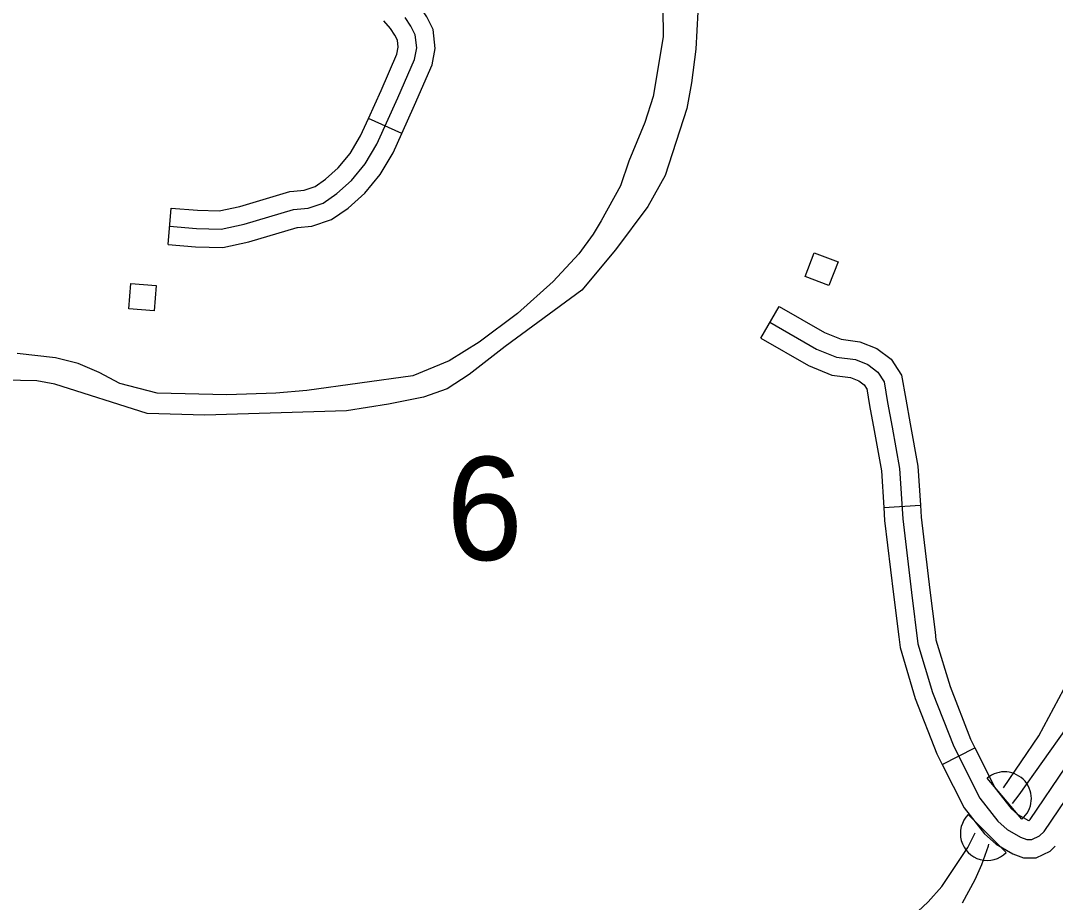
# Model space of a CAD drawing. Extents: x 1370130 to 1380143, y 377636 to 380256.
# Drawn here: x 1377129.5 to 1377248.1, y 379033.5 to 379134.6 of the extents above; entities that cross this region are included whole.
import ezdxf

# ---------------------------------------------------------------- set-up
doc = ezdxf.new("R2010")
doc.units = 0
for name, color, linetype in [('Level 35', 7, 'Continuous'), ('Level 38', 7, 'Continuous'), ('Level 45', 7, 'Continuous'), ('Level 5', 7, 'Continuous'), ('Level 56', 7, 'Continuous')]:
    doc.layers.add(name, color=color, linetype=linetype)

msp = doc.modelspace()

# ---------------------------------------------------------------- linework, layer by layer
at = {"layer": 'Level 35'}
for points in [[(1377202.64, 379149.88), (1377203.27, 379148.12), (1377205.69, 379146.24), (1377206.68, 379143.37), (1377207.12, 379140.83), (1377207.24, 379137.74), (1377206.89, 379131.31), (1377206.41, 379127.42), (1377205.88, 379124.5), (1377203.4, 379116.81), (1377201.39, 379113.26), (1377197.7, 379108.3), (1377193.83, 379103.67), (1377185.06, 379097.23), (1377180.91, 379094), (1377178.41, 379092.38), (1377175.68, 379091.42), (1377171.65, 379090.61), (1377166.86, 379089.83), (1377150.6, 379089.35), (1377144, 379089.52), (1377133.42, 379092.89), (1377131.34, 379093.3), (1377127.6, 379093.36)], [(1377203.12, 379136.05), (1377203.16, 379132.72), (1377202, 379125.87), (1377201.05, 379122.88), (1377199.21, 379118.46), (1377198.25, 379115.64), (1377196.06, 379111.61), (1377195.13, 379110.1), (1377193.47, 379107.82), (1377190.55, 379104.67), (1377186.44, 379100.99), (1377182.07, 379097.73), (1377178.63, 379095.58), (1377174.45, 379093.84), (1377162.29, 379092.18), (1377158.76, 379091.85), (1377153.14, 379091.68), (1377145.16, 379091.88), (1377140.87, 379092.99), (1377138.48, 379094.23), (1377136.07, 379095.25), (1377133.5, 379095.9), (1377129.11, 379096.42)], [(1377242.17, 379046.65), (1377246.23, 379052.61), (1377250.23, 379060.1)], [(1377243.21, 379044.85), (1377243.98, 379045.82), (1377249.38, 379053.46)], [(1377235.09, 379035.31), (1377238.09, 379039.81), (1377238.93, 379041.48)], [(1377237.49, 379033.45), (1377238.92, 379036.12), (1377239.7, 379037.85), (1377240.44, 379040), (1377240.51, 379040.16)], [(1377230.02, 379030.27), (1377233.52, 379033.57), (1377235.09, 379035.31)]]:
    msp.add_lwpolyline(points, dxfattribs=at)
at = {"layer": 'Level 38'}
for p, q in [((1377244.28, 379043.04), (1377240.3, 379047.74)), ((1377238.13, 379043.57), (1377242.49, 379039.21))]:
    msp.add_line(p, q, dxfattribs=at)
for centre, start, end in [((1377242.29, 379045.39), 310.2451, 130.2451), ((1377240.31, 379041.39), 134.9929, 314.9929)]:
    msp.add_arc(centre, 3.08, start, end, dxfattribs=at)
at = {"layer": 'Level 45'}
for p, q in [((1377173.19, 379121.62), (1377169.37, 379123.36)), ((1377146.4, 379108.9), (1377146.74, 379113.09)), ((1377214.34, 379098.17), (1377216.44, 379101.81)), ((1377228.44, 379078.75), (1377232.64, 379079.02)), ((1377235.15, 379049.31), (1377238.9, 379051.21))]:
    msp.add_line(p, q, dxfattribs=at)
for points in [[(1377173.19, 379121.62), (1377174.66, 379124.86), (1377176.67, 379129.49), (1377177.02, 379131.36), (1377176.78, 379133.54), (1377176.05, 379134.99), (1377175.25, 379136.2), (1377174.35, 379137.26)], [(1377146.57, 379111), (1377149.65, 379110.75), (1377152.47, 379110.66), (1377155.13, 379111.25), (1377160.78, 379112.91), (1377162.44, 379113.07), (1377164.18, 379113.66), (1377165.76, 379114.74), (1377167.42, 379116.23), (1377169, 379118.14), (1377170.33, 379120.39), (1377172.74, 379125.71), (1377174.65, 379130.11), (1377174.9, 379131.44), (1377174.73, 379132.94), (1377174.23, 379133.94), (1377173.57, 379134.93)], [(1377169.37, 379123.36), (1377170.82, 379126.56), (1377172.63, 379130.73), (1377172.78, 379131.52), (1377172.69, 379132.33), (1377172.41, 379132.88), (1377171.89, 379133.67), (1377171.14, 379134.56)], [(1377160.83, 379115.02), (1377162, 379115.14), (1377163.24, 379115.55), (1377164.46, 379116.39), (1377165.9, 379117.69), (1377167.28, 379119.35), (1377168.46, 379121.36), (1377169.37, 379123.36)], [(1377161.25, 379110.84), (1377162.88, 379111.01), (1377165.13, 379111.76), (1377167.06, 379113.08), (1377168.94, 379114.78), (1377170.72, 379116.93), (1377172.19, 379119.42), (1377173.19, 379121.62)], [(1377146.74, 379113.09), (1377149.76, 379112.84), (1377152.27, 379112.77), (1377154.61, 379113.28), (1377160.37, 379114.98), (1377160.83, 379115.02)], [(1377146.4, 379108.9), (1377149.53, 379108.65), (1377152.67, 379108.56), (1377155.65, 379109.21), (1377161.18, 379110.84), (1377161.25, 379110.84)], [(1377216.44, 379101.81), (1377221.66, 379098.81), (1377223.56, 379098.05), (1377225.72, 379097.77), (1377227.65, 379096.99), (1377229.31, 379095.75), (1377230.06, 379094.59)], [(1377215.39, 379099.99), (1377220.74, 379096.91), (1377223.02, 379096), (1377225.19, 379095.72), (1377226.61, 379095.15), (1377227.75, 379094.29), (1377228.49, 379093.15), (1377228.89, 379090.81), (1377229.41, 379087.96), (1377230.26, 379083.23), (1377230.63, 379077.46), (1377231.64, 379069.04), (1377232.37, 379063.15), (1377234.05, 379057.55), (1377236.46, 379051.38), (1377239.45, 379045.46), (1377241.52, 379042.82), (1377242.59, 379041.87), (1377244.13, 379040.97), (1377244.83, 379040.72), (1377245.44, 379040.72), (1377246.31, 379041.14), (1377246.83, 379041.62), (1377251.06, 379047.89)], [(1377214.34, 379098.17), (1377219.83, 379095.02), (1377222.49, 379093.95), (1377224.65, 379093.67), (1377225.57, 379093.3), (1377226.19, 379092.84), (1377226.54, 379092.3)], [(1377230.06, 379094.59), (1377230.49, 379093.93), (1377230.96, 379091.18), (1377231.47, 379088.34), (1377232.35, 379083.49), (1377232.64, 379079.02)], [(1377226.5, 379092.37), (1377226.82, 379090.45), (1377227.34, 379087.59), (1377228.17, 379082.98), (1377228.44, 379078.75)], [(1377232.64, 379079.02), (1377232.72, 379077.65), (1377233.73, 379069.3), (1377234.32, 379064.46)], [(1377228.44, 379078.75), (1377228.54, 379077.27), (1377229.56, 379068.79), (1377230.16, 379063.94)], [(1377230.16, 379063.94), (1377230.31, 379062.72), (1377232.06, 379056.86), (1377234.54, 379050.52), (1377235.15, 379049.31)], [(1377234.32, 379064.46), (1377234.43, 379063.59), (1377236.04, 379058.23), (1377238.38, 379052.23), (1377238.9, 379051.21)], [(1377245.23, 379042.99), (1377249.31, 379049.06), (1377251.27, 379052.01), (1377252.74, 379054.12), (1377253.69, 379054.99), (1377254.44, 379055.32)], [(1377238.9, 379051.21), (1377241.23, 379046.59), (1377243.06, 379044.26), (1377243.83, 379043.58), (1377245.02, 379042.88), (1377245.06, 379042.87), (1377245.12, 379042.9), (1377245.27, 379043.03)], [(1377235.15, 379049.31), (1377237.67, 379044.33), (1377239.98, 379041.38), (1377241.34, 379040.16), (1377243.24, 379039.06), (1377244.46, 379038.62), (1377245.93, 379038.62), (1377247.51, 379039.38), (1377248.11, 379039.94)]]:
    msp.add_lwpolyline(points, dxfattribs=at)
at = {"layer": 'Level 56'}
for points in [[(1377223.2, 379106.92), (1377222.16, 379104.2), (1377219.43, 379105.25), (1377220.48, 379107.97)], [(1377145.04, 379104.22), (1377144.82, 379101.31), (1377141.91, 379101.53), (1377142.13, 379104.44)]]:
    msp.add_lwpolyline(points, close=True, dxfattribs=at)

# ---------------------------------------------------------------- texts
at = {"layer": 'Level 5'}
msp.add_text('6', height=11.83, dxfattribs=at).set_placement((1377178.28, 379072.74))

doc.saveas('drawing.dxf')
